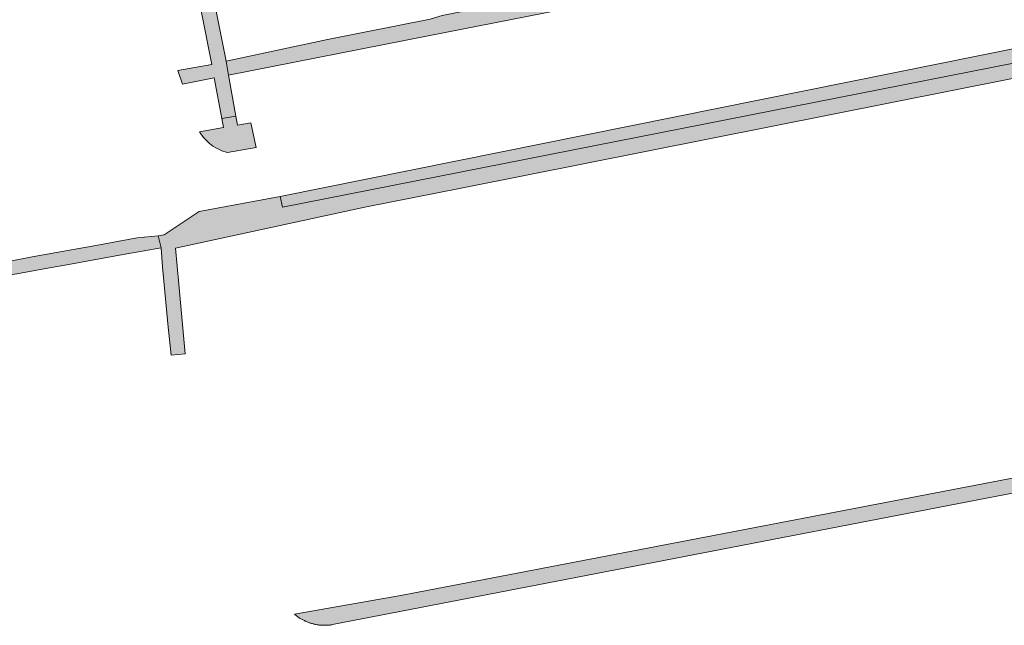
# Model space of a CAD drawing. Extents: x 97094 to 109644, y 463509 to 471969.
# Tile 322 of 362: x 105544 to 105672, y 470529 to 470608. Entities that reach past the tile are written whole.
import ezdxf

# ---------------------------------------------------------------- set-up
doc = ezdxf.new("R2010")
doc.units = 0
doc.layers.add('109 Onkruidbestrijding elementen', color=6, linetype='Continuous', lineweight=20, true_color=0xff00ff)

msp = doc.modelspace()

# ---------------------------------------------------------------- hatches: boundary and pattern name
at = {"layer": '109 Onkruidbestrijding elementen', "true_color": 0xff00ff}
for points in [[(105564.79, 470600.88), (105565.39, 470599.12), (105569.55, 470599.93), (105570.53, 470594.62), (105572.35, 470594.93), (105571.41, 470600.27), (105571.09, 470602.09), (105565.35, 470630.82), (105565.35, 470632.38), (105563.35, 470632.01), (105563.55, 470630.34), (105569.25, 470601.68), (105564.79, 470600.88)], [(105645.03, 470616.88), (105643.38, 470616.86), (105599.24, 470608.04), (105597.7, 470607.58), (105584.29, 470604.94), (105571.09, 470602.09), (105571.41, 470600.27), (105597.42, 470605.42), (105670.59, 470619.77), (105669.12, 470621.55), (105645.03, 470616.88)], [(105578.14, 470584.46), (105578.42, 470583.09), (105694.21, 470605.86), (105692.16, 470607.43), (105578.14, 470584.46)], [(105696.08, 470604.31), (105694.21, 470605.86), (105578.42, 470583.09), (105578.14, 470584.46), (105567.57, 470582.52), (105563.01, 470579.47), (105562.24, 470579.32), (105562.61, 470577.78), (105562.81, 470575.31), (105563.52, 470567.89), (105563.92, 470563.77), (105565.74, 470563.97), (105564.93, 470573.05), (105564.49, 470577.74), (105589.16, 470583.08), (105601.93, 470585.61), (105658.07, 470596.76), (105696.08, 470604.31)], [(105570.53, 470590.43), (105570.79, 470590.33), (105571.29, 470590.18), (105575, 470590.85), (105574.92, 470591.24), (105574.32, 470594.07), (105572.58, 470593.76), (105572.35, 470594.93), (105570.53, 470594.62), (105570.76, 470593.44), (105567.63, 470592.89), (105567.9, 470592.48), (105568.21, 470592.09), (105568.56, 470591.71), (105568.94, 470591.36), (105569.36, 470591.04), (105569.82, 470590.76), (105570.29, 470590.53), (105570.53, 470590.43)], [(105467.89, 470561.21), (105468.21, 470559.73), (105479.23, 470562.07), (105495.01, 470565.08), (105526.45, 470571.19), (105533.35, 470572.45), (105541.17, 470573.89), (105548.06, 470575.15), (105550.34, 470575.56), (105554.59, 470576.33), (105557.67, 470576.89), (105562.61, 470577.78), (105562.24, 470579.32), (105559.49, 470579.09), (105554.13, 470578.09), (105545.8, 470576.59), (105516.19, 470570.76), (105492.13, 470566.05), (105485.7, 470564.76), (105469.31, 470561.49), (105467.89, 470561.21)], [(105580.02, 470530.02), (105580.1, 470529.95), (105580.18, 470529.89), (105580.26, 470529.82), (105580.34, 470529.76), (105580.42, 470529.7), (105580.5, 470529.65), (105580.59, 470529.59), (105580.67, 470529.53), (105580.76, 470529.48), (105580.85, 470529.43), (105580.93, 470529.38), (105581.02, 470529.33), (105581.11, 470529.28), (105581.2, 470529.23), (105581.3, 470529.19), (105581.39, 470529.14), (105581.48, 470529.1), (105581.57, 470529.06), (105581.67, 470529.02), (105581.76, 470528.99), (105581.86, 470528.95), (105581.95, 470528.92), (105582.05, 470528.88), (105582.15, 470528.85), (105582.24, 470528.82), (105582.34, 470528.8), (105582.44, 470528.77), (105582.54, 470528.75), (105582.64, 470528.72), (105582.74, 470528.7), (105582.84, 470528.68), (105582.94, 470528.66), (105583.04, 470528.65), (105583.14, 470528.63), (105583.24, 470528.62), (105583.34, 470528.61), (105583.44, 470528.6), (105583.54, 470528.59), (105583.65, 470528.59), (105583.75, 470528.58), (105583.85, 470528.58), (105583.95, 470528.58), (105584.05, 470528.58), (105584.15, 470528.58), (105584.26, 470528.59), (105584.36, 470528.6), (105584.46, 470528.6), (105584.56, 470528.61), (105584.66, 470528.62), (105584.76, 470528.64), (105584.86, 470528.65), (105584.96, 470528.67), (105710.89, 470553.03), (105714, 470553.63), (105713.62, 470555.44), (105594.1, 470532.52), (105580.02, 470530.02)]]:
    msp.add_hatch(color=6, dxfattribs=at).paths.add_polyline_path(points)

# ---------------------------------------------------------------- linework, layer by layer
at = {"layer": '109 Onkruidbestrijding elementen', "color": 3, "true_color": 0x00ff00}
for points in [[(105564.79, 470600.88), (105565.39, 470599.12), (105569.55, 470599.93), (105570.53, 470594.62), (105572.35, 470594.93), (105571.41, 470600.27), (105571.09, 470602.09), (105565.35, 470630.82), (105565.35, 470632.38), (105563.35, 470632.01), (105563.55, 470630.34), (105569.25, 470601.68), (105564.79, 470600.88)], [(105645.03, 470616.88), (105643.38, 470616.86), (105599.24, 470608.04), (105597.7, 470607.58), (105584.29, 470604.94), (105571.09, 470602.09), (105571.41, 470600.27), (105597.42, 470605.42), (105670.59, 470619.77), (105669.12, 470621.55), (105645.03, 470616.88)], [(105578.14, 470584.46), (105578.42, 470583.09), (105694.21, 470605.86), (105692.16, 470607.43), (105578.14, 470584.46)], [(105696.08, 470604.31), (105694.21, 470605.86), (105578.42, 470583.09), (105578.14, 470584.46), (105567.57, 470582.52), (105563.01, 470579.47), (105562.24, 470579.32), (105562.61, 470577.78), (105562.81, 470575.31), (105563.52, 470567.89), (105563.92, 470563.77), (105565.74, 470563.97), (105564.93, 470573.05), (105564.49, 470577.74), (105589.16, 470583.08), (105601.93, 470585.61), (105658.07, 470596.76), (105696.08, 470604.31)], [(105570.53, 470590.43), (105570.79, 470590.33), (105571.29, 470590.18), (105575, 470590.85), (105574.92, 470591.24), (105574.32, 470594.07), (105572.58, 470593.76), (105572.35, 470594.93), (105570.53, 470594.62), (105570.76, 470593.44), (105567.63, 470592.89), (105567.9, 470592.48), (105568.21, 470592.09), (105568.56, 470591.71), (105568.94, 470591.36), (105569.36, 470591.04), (105569.82, 470590.76), (105570.29, 470590.53), (105570.53, 470590.43)], [(105467.89, 470561.21), (105468.21, 470559.73), (105479.23, 470562.07), (105495.01, 470565.08), (105526.45, 470571.19), (105533.35, 470572.45), (105541.17, 470573.89), (105548.06, 470575.15), (105550.34, 470575.56), (105554.59, 470576.33), (105557.67, 470576.89), (105562.61, 470577.78), (105562.24, 470579.32), (105559.49, 470579.09), (105554.13, 470578.09), (105545.8, 470576.59), (105516.19, 470570.76), (105492.13, 470566.05), (105485.7, 470564.76), (105469.31, 470561.49), (105467.89, 470561.21)]]:
    msp.add_lwpolyline(points, close=True, dxfattribs=at)
msp.add_lwpolyline([(105713.62, 470555.44), (105594.1, 470532.52), (105580.02, 470530.02), (105580.02, 470530.02), (105580.1, 470529.95), (105580.18, 470529.89), (105580.26, 470529.82), (105580.34, 470529.76), (105580.42, 470529.7), (105580.5, 470529.65), (105580.59, 470529.59), (105580.67, 470529.53), (105580.76, 470529.48), (105580.85, 470529.43), (105580.93, 470529.38), (105581.02, 470529.33), (105581.11, 470529.28), (105581.2, 470529.23), (105581.3, 470529.19), (105581.39, 470529.14), (105581.48, 470529.1), (105581.57, 470529.06), (105581.67, 470529.02), (105581.76, 470528.99), (105581.86, 470528.95), (105581.95, 470528.92), (105582.05, 470528.88), (105582.15, 470528.85), (105582.24, 470528.82), (105582.34, 470528.8), (105582.44, 470528.77), (105582.54, 470528.75), (105582.64, 470528.72), (105582.74, 470528.7), (105582.84, 470528.68), (105582.94, 470528.66), (105583.04, 470528.65), (105583.14, 470528.63), (105583.24, 470528.62), (105583.34, 470528.61), (105583.44, 470528.6), (105583.54, 470528.59), (105583.65, 470528.59), (105583.75, 470528.58), (105583.85, 470528.58), (105583.95, 470528.58), (105584.05, 470528.58), (105584.15, 470528.58), (105584.26, 470528.59), (105584.36, 470528.6), (105584.46, 470528.6), (105584.56, 470528.61), (105584.66, 470528.62), (105584.76, 470528.64), (105584.86, 470528.65), (105584.96, 470528.67), (105710.89, 470553.03)], dxfattribs=at)

doc.saveas('drawing.dxf')
